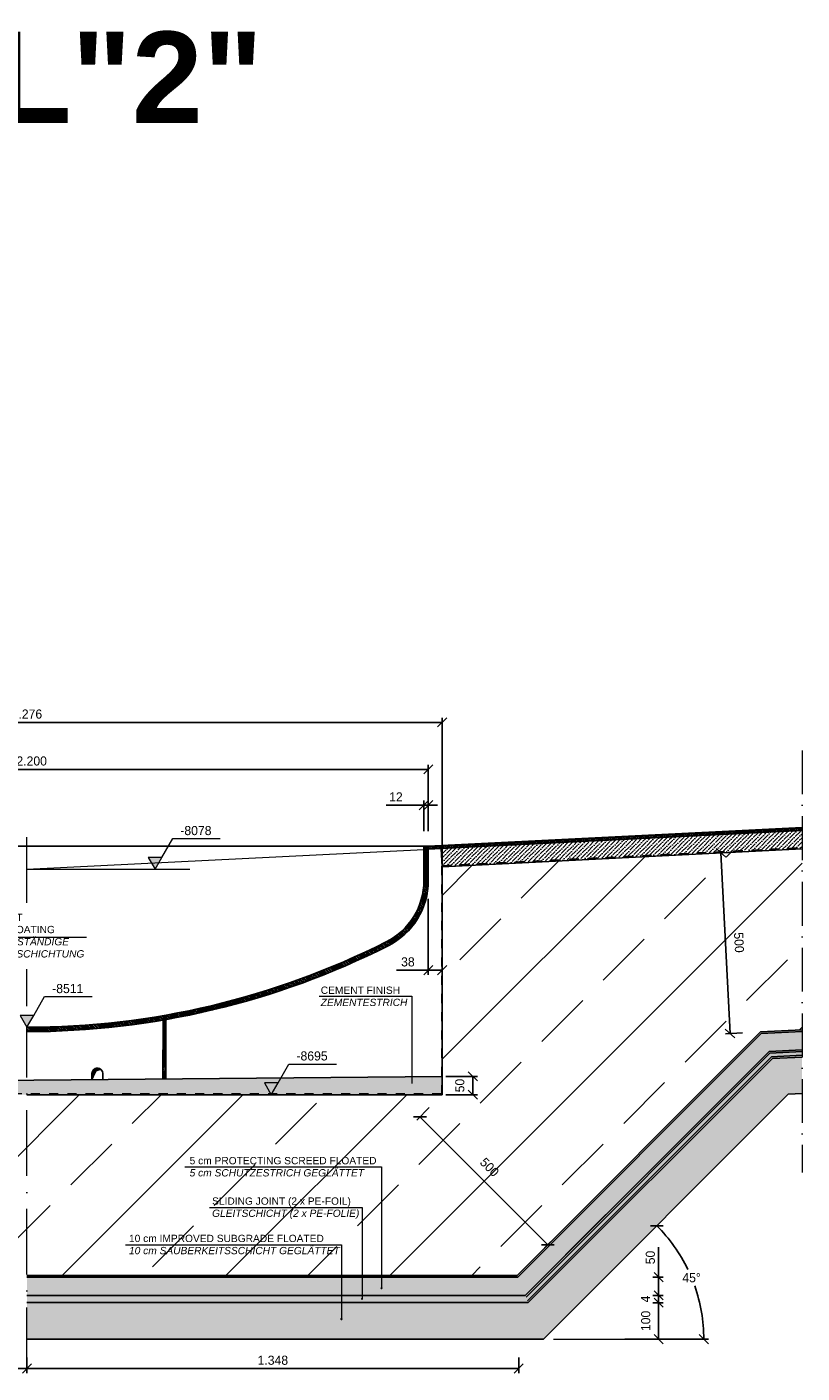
# Model space of a CAD drawing. Header units: millimetres. Extents: x 58700 to 76644, y 972 to 11123.
# Tile 276 of 285: x 67808 to 69933, y 1024 to 4713. Entities that reach past the tile are written whole.
import ezdxf

# ---------------------------------------------------------------- set-up
doc = ezdxf.new("R2010")
doc.units = ezdxf.units.MM
doc.linetypes.add('ACAD_ISO10W100', pattern=[18, 12, -3, 0, -3])
doc.linetypes.add('JIS_02_1.0', pattern=[2, 1, -1])
doc.layers.add('Bemaßung', color=7, linetype='Continuous', lineweight=13)
doc.layers.add('Beschriftung', color=7, linetype='Continuous', lineweight=15)
doc.styles.add('LBB3.5M1000', font='isocp.shx', dxfattribs={"height": 3.5})
doc.dimstyles.new('DIN', dxfattribs={"dimtxt": 2.5, "dimasz": 2.5, "dimexe": 1.25, "dimexo": 0.625, "dimtad": 1, "dimtih": 1, "dimdec": 4, "dimdsep": 46, "dimlunit": 6, "dimtxsty": 'Standard', "dimcen": 2.5, "dimadec": 0, "dimazin": 0, "dimtfac": 1, "dimtdec": 4, "dimtmove": 0, "dimatfit": 3, "dimfxl": 0, "dimtvp": 1, "dimtolj": 1, "dimtzin": 0, "dimarcsym": 0})

# ---------------------------------------------------------------- blocks, each defined once
blk = doc.blocks.new('_Oblique')
at = {"color": 0, "linetype": 'ByBlock', "lineweight": -2}
blk.add_line((-0.5, -0.5), (0.5, 0.5), dxfattribs=at)
blk = doc.blocks.new('*D6')
at = {"layer": 'Bemaßung', "color": 0, "lineweight": -2, "transparency": 16777216}
for p, q in [((68896.4, 2509.9), (68896.4, 2593.3)), ((68908.4, 2509.9), (68908.4, 2593.3)), ((68896.4, 2580.8), (68793.1, 2580.8)), ((68908.4, 2580.8), (68896.4, 2580.8)), ((68908.4, 2580.8), (68933.4, 2580.8))]:
    blk.add_line(p, q, dxfattribs=at)
at = {"layer": 'DEFPOINTS', "color": 0, "transparency": 16777216}
for p in [(68896.4, 2580.8), (68896.4, 2459.9), (68908.4, 2459.9)]:
    blk.add_point(p, dxfattribs=at)
at = {"layer": 'Bemaßung', "color": 0, "lineweight": -2, "transparency": 16777216, "xscale": 25, "yscale": 25, "zscale": 25}
blk.add_blockref('_Oblique', (68896.4, 2580.8), dxfattribs=at)
at = {"layer": 'Bemaßung', "color": 0, "lineweight": -2, "transparency": 16777216, "xscale": 25, "yscale": 25, "zscale": 25, "rotation": 180}
blk.add_blockref('_Oblique', (68908.4, 2580.8), dxfattribs=at)
at = {"layer": 'Bemaßung', "color": 0, "transparency": 16777216, "insert": (68819.7, 2603.3), "char_height": 25, "attachment_point": 5}
blk.add_mtext('\\A1;12', dxfattribs=at)
blk = doc.blocks.new('*D8')
at = {"layer": 'Bemaßung', "color": 0, "lineweight": -2, "transparency": 16777216}
for p, q in [((66670.4, 2461.7), (66670.4, 2820.2)), ((66670.4, 2807.7), (68946.4, 2807.7)), ((68946.4, 2461.7), (68946.4, 2820.2))]:
    blk.add_line(p, q, dxfattribs=at)
at = {"layer": 'DEFPOINTS', "color": 0, "transparency": 16777216}
for p in [(68946.4, 2807.7), (66670.4, 2411.7), (68946.4, 2411.7)]:
    blk.add_point(p, dxfattribs=at)
at = {"layer": 'Bemaßung', "color": 0, "lineweight": -2, "transparency": 16777216, "xscale": 25, "yscale": 25, "zscale": 25, "rotation": 180}
blk.add_blockref('_Oblique', (66670.4, 2807.7), dxfattribs=at)
at = {"layer": 'Bemaßung', "color": 0, "lineweight": -2, "transparency": 16777216, "xscale": 25, "yscale": 25, "zscale": 25}
blk.add_blockref('_Oblique', (68946.4, 2807.7), dxfattribs=at)
at = {"layer": 'Bemaßung', "color": 0, "transparency": 16777216, "insert": (67808.4, 2830.2), "char_height": 25, "attachment_point": 5}
blk.add_mtext('\\A1;2.276', dxfattribs=at)
blk = doc.blocks.new('*D11')
at = {"layer": 'Bemaßung', "color": 0, "lineweight": -2, "transparency": 16777216}
for p, q in [((68956.4, 1837.3), (69043.2, 1837.3)), ((69030.7, 1787.3), (69030.7, 1837.3)), ((68956.4, 1787.3), (69043.2, 1787.3))]:
    blk.add_line(p, q, dxfattribs=at)
at = {"layer": 'DEFPOINTS', "color": 0, "transparency": 16777216}
for p in [(68946.4, 1837.3), (69030.7, 1837.3), (68946.4, 1787.3)]:
    blk.add_point(p, dxfattribs=at)
at = {"layer": 'Bemaßung', "color": 0, "lineweight": -2, "transparency": 16777216, "xscale": 25, "yscale": 25, "zscale": 25}
for p, rotation in [((69030.7, 1837.3), 90), ((69030.7, 1787.3), 270)]:
    blk.add_blockref('_Oblique', p, dxfattribs=dict(at, rotation=rotation))
at = {"layer": 'Bemaßung', "color": 0, "transparency": 16777216, "insert": (68995, 1812.3), "char_height": 25, "attachment_point": 5, "rotation": 90}
blk.add_mtext('\\A1;50', dxfattribs=at)
blk = doc.blocks.new('*D74')
at = {"layer": 'Bemaßung', "color": 0, "lineweight": -2, "transparency": 16777216}
for p, q in [((68911.1, 1752), (68876.9, 1717.8)), ((68885.7, 1726.6), (69236.1, 1376.2)), ((69261.5, 1401.5), (69227.3, 1367.4))]:
    blk.add_line(p, q, dxfattribs=at)
at = {"layer": 'DEFPOINTS', "color": 0, "transparency": 16777216}
for p in [(68946.4, 1787.3), (69296.8, 1436.9), (69236.1, 1376.2)]:
    blk.add_point(p, dxfattribs=at)
at = {"layer": 'Bemaßung', "color": 0, "lineweight": -2, "transparency": 16777216, "xscale": 25, "yscale": 25, "zscale": 25}
for p, rotation in [((68885.7, 1726.6), 135.0000000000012), ((69236.1, 1376.2), 315.0000000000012)]:
    blk.add_blockref('_Oblique', p, dxfattribs=dict(at, rotation=rotation))
at = {"layer": 'Bemaßung', "color": 0, "transparency": 16777216, "insert": (69076.3, 1588.6), "char_height": 25, "attachment_point": 5, "rotation": 315}
blk.add_mtext('\\A1;500', dxfattribs=at)
blk = doc.blocks.new('*D75')
at = {"layer": 'Bemaßung', "color": 0, "lineweight": -2, "transparency": 16777216}
for p, q in [((69444.3, 1337.7), (69543.6, 1437)), ((69446.8, 1117.3), (69676, 1117.3))]:
    blk.add_line(p, q, dxfattribs=at)
for start, end in [(25.7134, 45), (0, 19.3596)]:
    blk.add_arc((69223.9, 1117.3), 439.6, start, end, dxfattribs=at)
at = {"layer": 'DEFPOINTS', "color": 0, "transparency": 16777216}
for p in [(69444.3, 1337.7), (69648.5, 1231.1), (69223.9, 1117.3), (69223.9, 1117.3), (69446.8, 1117.3)]:
    blk.add_point(p, dxfattribs=at)
at = {"layer": 'Bemaßung', "color": 0, "lineweight": -2, "transparency": 16777216, "xscale": 25, "yscale": 25, "zscale": 25}
for p, rotation in [((69534.8, 1428.1), 135.0000000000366), ((69663.5, 1117.3), 270.000000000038)]:
    blk.add_blockref('_Oblique', p, dxfattribs=dict(at, rotation=rotation))
at = {"layer": 'Bemaßung', "color": 0, "transparency": 16777216, "insert": (69630, 1285.5), "char_height": 25, "attachment_point": 5}
blk.add_mtext('\\A1;45°', dxfattribs=at)
blk = doc.blocks.new('*D79')
at = {"layer": 'Bemaßung', "color": 0, "lineweight": -2, "transparency": 16777216}
for p, q in [((69539.6, 1287.3), (69539.6, 1369.8)), ((69523.5, 1287.3), (69552.1, 1287.3)), ((69539.6, 1237.3), (69539.6, 1287.3)), ((69523.5, 1237.3), (69552.1, 1237.3))]:
    blk.add_line(p, q, dxfattribs=at)
at = {"layer": 'DEFPOINTS', "color": 0, "transparency": 16777216}
for p in [(69153.5, 1287.3), (69153.5, 1237.3), (69539.6, 1237.3)]:
    blk.add_point(p, dxfattribs=at)
at = {"layer": 'Bemaßung', "color": 0, "lineweight": -2, "transparency": 16777216, "xscale": 25, "yscale": 25, "zscale": 25}
for p, rotation in [((69539.6, 1287.3), 90), ((69539.6, 1237.3), 270)]:
    blk.add_blockref('_Oblique', p, dxfattribs=dict(at, rotation=rotation))
at = {"layer": 'Bemaßung', "color": 0, "transparency": 16777216, "insert": (69517.1, 1341.1), "char_height": 25, "attachment_point": 5, "rotation": 90}
blk.add_mtext('\\A1;50', dxfattribs=at)
blk = doc.blocks.new('*D76')
at = {"layer": 'Bemaßung', "color": 0, "lineweight": -2, "transparency": 16777216}
for p, q in [((69523.5, 1217.3), (69552.1, 1217.3)), ((69539.6, 1217.3), (69539.6, 1117.3)), ((69523.5, 1117.3), (69552.1, 1117.3))]:
    blk.add_line(p, q, dxfattribs=at)
at = {"layer": 'DEFPOINTS', "color": 0, "transparency": 16777216}
for p in [(69153.5, 1217.3), (69153.5, 1117.3), (69539.6, 1117.3)]:
    blk.add_point(p, dxfattribs=at)
at = {"layer": 'Bemaßung', "color": 0, "lineweight": -2, "transparency": 16777216, "xscale": 25, "yscale": 25, "zscale": 25}
for p, rotation in [((69539.6, 1217.3), 90), ((69539.6, 1117.3), 270)]:
    blk.add_blockref('_Oblique', p, dxfattribs=dict(at, rotation=rotation))
at = {"layer": 'Bemaßung', "color": 0, "transparency": 16777216, "insert": (69504.4, 1167.3), "char_height": 25, "attachment_point": 5, "rotation": 90}
blk.add_mtext('\\A1;100', dxfattribs=at)
blk = doc.blocks.new('*D77')
at = {"layer": 'Bemaßung', "color": 0, "lineweight": -2, "transparency": 16777216}
for p, q in [((69523.5, 1237.3), (69552.1, 1237.3)), ((69539.6, 1237.3), (69539.6, 1217.3)), ((69523.5, 1217.3), (69552.1, 1217.3))]:
    blk.add_line(p, q, dxfattribs=at)
at = {"layer": 'DEFPOINTS', "color": 0, "transparency": 16777216}
for p in [(69153.5, 1237.3), (69153.5, 1217.3), (69539.6, 1217.3)]:
    blk.add_point(p, dxfattribs=at)
at = {"layer": 'Bemaßung', "color": 0, "lineweight": -2, "transparency": 16777216, "xscale": 25, "yscale": 25, "zscale": 25}
for p, rotation in [((69539.6, 1237.3), 90), ((69539.6, 1217.3), 270)]:
    blk.add_blockref('_Oblique', p, dxfattribs=dict(at, rotation=rotation))
at = {"layer": 'Bemaßung', "color": 0, "transparency": 16777216, "insert": (69503.5, 1227.3), "char_height": 25, "attachment_point": 5, "rotation": 90}
blk.add_mtext('\\A1;4', dxfattribs=at)
blk = doc.blocks.new('*D80')
at = {"layer": 'Bemaßung', "color": 0, "lineweight": -2, "transparency": 16777216}
for p, q in [((69744.4, 2451.6), (69698.2, 2449.3)), ((69735.4, 1955), (69710.6, 2450)), ((69769.2, 1956.7), (69722.9, 1954.4))]:
    blk.add_line(p, q, dxfattribs=at)
at = {"layer": 'DEFPOINTS', "color": 0, "transparency": 16777216}
for p in [(69710.6, 2450), (69794.4, 2454.1), (69819.1, 1959.2)]:
    blk.add_point(p, dxfattribs=at)
at = {"layer": 'Bemaßung', "color": 0, "lineweight": -2, "transparency": 16777216, "xscale": 25, "yscale": 25, "zscale": 25}
for p, rotation in [((69710.6, 2450), 92.86240522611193), ((69735.4, 1955), 272.8624052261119)]:
    blk.add_blockref('_Oblique', p, dxfattribs=dict(at, rotation=rotation))
at = {"layer": 'Bemaßung', "color": 0, "transparency": 16777216, "insert": (69760, 2204.3), "char_height": 25, "attachment_point": 5, "rotation": 272.8624}
blk.add_mtext('\\A1;500', dxfattribs=at)
blk = doc.blocks.new('*D78')
at = {"layer": 'Bemaßung', "color": 0, "lineweight": -2, "transparency": 16777216}
for p, q in [((67808.4, 1067.3), (67808.4, 1024.4)), ((67808.4, 1036.9), (69156.4, 1036.9)), ((69156.4, 1067.3), (69156.4, 1024.4))]:
    blk.add_line(p, q, dxfattribs=at)
at = {"layer": 'DEFPOINTS', "color": 0, "transparency": 16777216}
for p in [(67808.4, 1117.3), (69156.4, 1117.3), (69156.4, 1036.9)]:
    blk.add_point(p, dxfattribs=at)
at = {"layer": 'Bemaßung', "color": 0, "lineweight": -2, "transparency": 16777216, "xscale": 25, "yscale": 25, "zscale": 25, "rotation": 180}
blk.add_blockref('_Oblique', (67808.4, 1036.9), dxfattribs=at)
at = {"layer": 'Bemaßung', "color": 0, "lineweight": -2, "transparency": 16777216, "xscale": 25, "yscale": 25, "zscale": 25}
blk.add_blockref('_Oblique', (69156.4, 1036.9), dxfattribs=at)
at = {"layer": 'Bemaßung', "color": 0, "transparency": 16777216, "insert": (68482.4, 1059.4), "char_height": 25, "attachment_point": 5}
blk.add_mtext('\\A1;1.348', dxfattribs=at)
blk = doc.blocks.new('*D81')
at = {"layer": 'Bemaßung', "color": 0, "lineweight": -2, "transparency": 16777216}
for p, q in [((68946.4, 2364.2), (68946.4, 2116.1)), ((68908.4, 2323.9), (68908.4, 2116.1)), ((68908.4, 2128.6), (68821.7, 2128.6)), ((68946.4, 2128.6), (68908.4, 2128.6))]:
    blk.add_line(p, q, dxfattribs=at)
at = {"layer": 'DEFPOINTS', "color": 0, "transparency": 16777216}
for p in [(68946.4, 2414.2), (68908.4, 2373.9), (68908.4, 2128.6)]:
    blk.add_point(p, dxfattribs=at)
at = {"layer": 'Bemaßung', "color": 0, "lineweight": -2, "transparency": 16777216, "xscale": 25, "yscale": 25, "zscale": 25, "rotation": 180}
blk.add_blockref('_Oblique', (68908.4, 2128.6), dxfattribs=at)
at = {"layer": 'Bemaßung', "color": 0, "lineweight": -2, "transparency": 16777216, "xscale": 25, "yscale": 25, "zscale": 25}
blk.add_blockref('_Oblique', (68946.4, 2128.6), dxfattribs=at)
at = {"layer": 'Bemaßung', "color": 0, "transparency": 16777216, "insert": (68852.6, 2151.1), "char_height": 25, "attachment_point": 5}
blk.add_mtext('\\A1;38', dxfattribs=at)
blk = doc.blocks.new('*D105')
at = {"layer": 'Bemaßung', "color": 0, "lineweight": -2, "transparency": 16777216}
for p, q in [((66708.4, 2517.9), (66708.4, 2691.4)), ((66708.4, 2678.9), (68908.4, 2678.9)), ((68908.4, 2517.9), (68908.4, 2691.4))]:
    blk.add_line(p, q, dxfattribs=at)
at = {"layer": 'DEFPOINTS', "color": 0, "transparency": 16777216}
for p in [(68908.4, 2678.9), (66708.4, 2467.9), (68908.4, 2467.9)]:
    blk.add_point(p, dxfattribs=at)
at = {"layer": 'Bemaßung', "color": 0, "lineweight": -2, "transparency": 16777216, "xscale": 25, "yscale": 25, "zscale": 25, "rotation": 180}
blk.add_blockref('_Oblique', (66708.4, 2678.9), dxfattribs=at)
at = {"layer": 'Bemaßung', "color": 0, "lineweight": -2, "transparency": 16777216, "xscale": 25, "yscale": 25, "zscale": 25}
blk.add_blockref('_Oblique', (68908.4, 2678.9), dxfattribs=at)
at = {"layer": 'Bemaßung', "color": 0, "transparency": 16777216, "insert": (67808.4, 2701.4), "char_height": 25, "attachment_point": 5}
blk.add_mtext('\\A1;%%c2.200', dxfattribs=at)
blk = doc.blocks.new('*D113')
at = {"layer": 'Bemaßung', "color": 0, "lineweight": -2, "transparency": 16777216}
for p, q in [((66460.4, 1067.3), (66460.4, 1024.4)), ((67808.4, 1036.9), (66460.4, 1036.9)), ((67808.4, 1067.3), (67808.4, 1024.4))]:
    blk.add_line(p, q, dxfattribs=at)
at = {"layer": 'DEFPOINTS', "color": 0, "transparency": 16777216}
for p in [(66460.4, 1117.3), (67808.4, 1117.3), (66460.4, 1036.9)]:
    blk.add_point(p, dxfattribs=at)
at = {"layer": 'Bemaßung', "color": 0, "lineweight": -2, "transparency": 16777216, "xscale": 25, "yscale": 25, "zscale": 25, "rotation": 180}
blk.add_blockref('_Oblique', (66460.4, 1036.9), dxfattribs=at)
at = {"layer": 'Bemaßung', "color": 0, "lineweight": -2, "transparency": 16777216, "xscale": 25, "yscale": 25, "zscale": 25}
blk.add_blockref('_Oblique', (67808.4, 1036.9), dxfattribs=at)
at = {"layer": 'Bemaßung', "color": 0, "transparency": 16777216, "insert": (67134.4, 1059.4), "char_height": 25, "attachment_point": 5}
blk.add_mtext('\\A1;1.348', dxfattribs=at)

msp = doc.modelspace()

# ---------------------------------------------------------------- hatches: boundary and pattern name
at = {"lineweight": 13}
h = msp.add_hatch(dxfattribs=at)
h.set_pattern_fill('ANSI33', color=256, scale=50, style=0)
h.set_pattern_definition([(45, (68040.57, 1876.4), (-224.506, 224.506), []), (45, (68265.07, 1876.4), (-224.506, 224.506), [158.75, -79.375])])
h.paths.add_polyline_path([(68946.40895, 1787.32188), (67808.40895, 1787.32188), (67808.40895, 1291.75388), (69151.67994, 1291.75388), (69819.11366, 1959.18761), (69932.9074, 1964.87729), (69932.9074, 2461.06437), (68946.40895, 2411.73944)])
h.paths.add_polyline_path([(67808.40895, 1787.32188), (66670.40895, 1787.32188), (66670.40895, 1817.32188), (66148.22282, 1807.2489), (66148.22282, 1511.62592), (66243.42939, 1513.46245), (66465.13796, 1291.75388), (67808.40895, 1291.75388)])
h.paths.add_polyline_path([(66670.40895, 2411.73944), (66148.22282, 2437.84875), (66148.22282, 1921.57017), (66670.40895, 1931.64314)])
h.paths.add_polyline_path([(69013.73158, 1787.32188), (69013.73158, 1837.32188), (68976.23158, 1837.32188), (68976.23158, 1787.32188)], flags=24)
h.paths.add_polyline_path([(69037.9896, 1600.36919), (69088.07633, 1550.28246), (69114.59283, 1576.79896), (69064.5061, 1626.88569)], flags=24)
h.paths.add_polyline_path([(69739.45687, 2238.75921), (69742.99412, 2168.01426), (69780.44733, 2169.88692), (69776.91009, 2240.63187)], flags=24)
h.paths.add_polyline_path([(68308.22703, 1440.75538), (68721.85595, 1440.75538), (68721.85595, 1515.64397), (68308.22703, 1515.64397)], flags=24)
h.paths.add_polyline_path([(68247.37042, 1547.9474), (68770.44, 1547.9474), (68770.44, 1626.51948), (68247.37042, 1626.51948)], flags=24)
h.paths.add_polyline_path([(68079.02462, 1334.79866), (68669.18833, 1334.79866), (68669.18833, 1413.37074), (68079.02462, 1413.37074)], flags=24)
h.paths.add_polyline_path([(66360.55762, 1698.27356), (66361.92374, 1627.45341), (66399.41676, 1628.17665), (66398.05064, 1698.9968)], flags=24)
h.paths.add_polyline_path([(66528.74157, 1550.28246), (66578.8283, 1600.36919), (66552.3118, 1626.88569), (66502.22506, 1576.79896)], flags=24)
h.paths.add_polyline_path([(67701.31364, 1504.12121), (67701.31364, 1574.95455), (67663.81364, 1574.95455), (67663.81364, 1504.12121)], flags=24)
h.paths.add_polyline_path([(66796.32867, 1708.57188), (66796.32867, 1758.57188), (66758.82867, 1758.57188), (66758.82867, 1708.57188)], flags=24)
h.paths.add_polyline_path([(66841.36123, 1653.31836), (67543.80325, 1653.31836), (67543.80325, 1728.20694), (66841.36123, 1728.20694)], flags=24)
h.paths.add_polyline_path([(66724.70075, 1540.60755), (67494.68711, 1540.60755), (67494.68711, 1615.49614), (66724.70075, 1615.49614)], flags=24)
h.paths.add_polyline_path([(66617.22608, 1439.19873), (67423.26974, 1439.19873), (67423.26974, 1514.08731), (66617.22608, 1514.08731)], flags=24)
h.paths.add_polyline_path([(66171.88782, 1949.25595), (66528.13612, 1949.25595), (66528.13612, 2159.23776), (66171.88782, 2159.23776)], flags=24)
h = msp.add_hatch(color=256)
h.dxf.hatch_style = 1
h.paths.add_polyline_path([(67808.40895, 1971.9119), (67827.26893, 2004.57834), (67789.54897, 2004.57834)])
h.paths.add_polyline_path([(68159.62052, 2404.9019), (68178.4805, 2437.56834), (68140.76054, 2437.56834)])
h.paths.add_polyline_path([(68477.96961, 1787.32188), (68496.82959, 1819.98832), (68459.10964, 1819.98832)])
at = {"lineweight": 9}
h = msp.add_hatch(dxfattribs=at)
h.set_pattern_fill('ANSI31', color=256, angle=90)
h.set_pattern_definition([(135, (-3277.3528, 0), (-2.24506403, -2.24506403), [])])
h.paths.add_polyline_path([(68798.40895, 2195.24908, 0.2832368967), (68908.40895, 2373.85479), (68908.40895, 2467.9119), (68896.40895, 2467.3119), (68896.40895, 2373.85479, -0.2832368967), (68793.00895, 2205.96542, -0.1172238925), (67808.40895, 1971.9119), (67808.40895, 1959.9119, 0.1172238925)])
h = msp.add_hatch()
h.set_pattern_fill('ANSI31', color=256)
edge = h.paths.add_edge_path()
edge.add_arc((67808.40895, 4159.9119), 2200, 279.76139188, 279.9728685)
edge.add_line((68189.40895, 1993.15418), (68189.35011, 1830.66934))
edge.add_line((68189.35011, 1830.66934), (68181.35073, 1830.59905))
edge.add_line((68181.35073, 1830.59905), (68181.40895, 1991.76269))
h = msp.add_hatch(color=254)
h.dxf.hatch_style = 1
h.paths.add_polyline_path([(67808.40895, 1291.75388), (67808.40895, 1287.32188), (69153.51573, 1287.32188), (69821.04025, 1954.8464), (69932.9074, 1960.43976), (69932.9074, 1964.87729), (69819.11366, 1959.18761), (69151.67994, 1291.75388)])
at = {"lineweight": 13}
h = msp.add_hatch(dxfattribs=at)
h.set_pattern_fill('BETON_UNBEWEHRT', color=256, scale=50, angle=90, pattern_type=2)
h.set_pattern_definition([(135, (776, 8.839), (-8.8388348, -8.8388348), [6.25, -3.125])])
h.paths.add_polyline_path([(67808.40895, 1287.32188), (67808.40895, 1237.32188), (69174.22641, 1237.32188), (69842.77521, 1905.87069), (69932.9074, 1910.3773), (69932.9074, 1960.43976), (69821.04025, 1954.8464), (69153.51573, 1287.32188)])
h = msp.add_hatch(color=254)
h.dxf.hatch_style = 1
h.paths.add_polyline_path([(67808.40895, 1237.32188), (67808.40895, 1232.32188), (69176.29748, 1232.32188), (69844.94871, 1900.97312), (69932.9074, 1905.37105), (69932.9074, 1910.3773), (69842.77521, 1905.87069), (69174.22641, 1237.32188)])
h = msp.add_hatch(color=250)
h.dxf.hatch_style = 1
h.paths.add_polyline_path([(67808.40895, 1232.32188), (67808.40895, 1222.32188), (69180.43961, 1222.32188), (69849.2957, 1891.17797), (69932.9074, 1895.35856), (69932.9074, 1905.37105), (69844.94871, 1900.97312), (69176.29748, 1232.32188)])
h = msp.add_hatch(color=254)
h.dxf.hatch_style = 1
h.paths.add_polyline_path([(67808.40895, 1222.32188), (67808.40895, 1217.32188), (69182.51068, 1217.32188), (69851.4692, 1886.2804), (69932.9074, 1890.35231), (69932.9074, 1895.35856), (69849.2957, 1891.17797), (69180.43961, 1222.32188)])
h = msp.add_hatch(dxfattribs=at)
h.set_pattern_fill('BETON_UNBEWEHRT', color=256, scale=70, pattern_type=2)
h.set_pattern_definition([(45, (788.374, 0), (-12.3743687, 12.3743687), [8.75, -4.375])])
h.paths.add_polyline_path([(67808.40895, 1217.32188), (67808.40895, 1117.32188), (69223.93204, 1117.32188), (69894.93913, 1788.32898), (69932.9074, 1790.22739), (69932.9074, 1890.35231), (69851.4692, 1886.2804), (69182.51068, 1217.32188)])
h = msp.add_hatch(color=256)
h.dxf.hatch_style = 1
h.paths.add_polyline_path([(68010.66544, 1855.97212), (68011.03914, 1856.42433, 0.6301564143), (67986.48298, 1845.04409), (67986.48298, 1828.88668), (67993.47792, 1845.07189, -0.3080631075)])
h = msp.add_hatch(dxfattribs=at)
h.set_pattern_fill('ANSI36', color=256, scale=2.5, angle=90)
h.paths.add_polyline_path([(66670.40895, 1817.32188), (66670.40895, 1787.32188), (68946.40895, 1787.32188), (68946.40895, 1837.32188)])
h = msp.add_hatch(color=0)
edge = h.paths.add_edge_path()
edge.add_arc((68780.57913, 1257.06724), 1.21198, 0, 360)
h = msp.add_hatch(color=0)
edge = h.paths.add_edge_path()
edge.add_arc((68726.80751, 1227.82757), 1.21198, 0, 360)
h = msp.add_hatch(color=0)
edge = h.paths.add_edge_path()
edge.add_arc((68670.36305, 1172.22976), 1.21198, 0, 360)
at = {"layer": 'Bemaßung'}
h = msp.add_hatch(dxfattribs=at)
h.set_pattern_fill('ANSI31', color=256, angle=90)
h.set_pattern_definition([(229.57392, (68783.4995, 9124.7358), (2.4169473, -2.058881), [])])
h.paths.add_polyline_path([(69932.9074, 2511.12683), (69932.9074, 2519.13682), (68908.40895, 2467.9119), (68908.40895, 2459.9019)])
h = msp.add_hatch(dxfattribs=at)
h.set_pattern_fill('ANSI36', color=256, scale=2.5)
h.paths.add_polyline_path([(68946.40895, 2413.54943), (68946.40895, 2461.8019), (69932.9074, 2511.12683), (69932.9074, 2462.87435)])

# ---------------------------------------------------------------- linework, layer by layer
at = {"linetype": 'ACAD_ISO10W100', "lineweight": 18, "ltscale": 10}
msp.add_line((69932.9074, 2730.46964), (69932.9074, 1573.66444), dxfattribs=at)
at = {"linetype": 'ACAD_ISO10W100', "lineweight": 18, "ltscale": 15}
for p, q in [((67808.40895, 2313.39835), (67808.40895, 2519.23781)), ((67808.40895, 2030.11371), (67808.40895, 2131.65303)), ((67808.40895, 1024.35188), (67808.40895, 1971.9119))]:
    msp.add_line(p, q, dxfattribs=at)
for p, q in [((68908.40895, 2467.9119), (69932.9074, 2519.13682)), ((68908.40895, 2459.9019), (69932.9074, 2511.12683)), ((67808.40895, 2467.9119), (66720.40895, 2467.9119)), ((68896.40895, 2467.9119), (67808.40895, 2467.9119)), ((68896.40895, 2373.85479), (68896.40895, 2467.9119)), ((68896.40895, 2467.9119), (68908.40895, 2467.9119)), ((68908.40895, 2373.85479), (68908.40895, 2467.9119)), ((68946.40895, 2411.73944), (68943.91207, 2461.67706)), ((68946.40895, 2411.73944), (68946.40895, 2461.73944)), ((68946.40895, 2411.73944), (69932.9074, 2461.06437)), ((68946.40895, 2411.73944), (68946.40895, 2414.23944)), ((68946.40895, 2411.73944), (68946.40895, 1787.32188)), ((68189.35011, 1830.66934), (68189.40895, 1993.15418)), ((68181.35073, 1830.59905), (68181.40895, 1991.76269)), ((69819.11366, 1959.18761), (69151.67994, 1291.75388)), ((69819.11366, 1959.18761), (69932.9074, 1964.87729)), ((69821.04025, 1954.8464), (69932.9074, 1960.43976)), ((69821.04025, 1954.8464), (69153.51573, 1287.32188)), ((69842.77521, 1905.87069), (69174.22641, 1237.32188)), ((69844.94871, 1900.97312), (69176.29748, 1232.32188)), ((69849.2957, 1891.17797), (69180.43961, 1222.32188)), ((69851.4692, 1886.2804), (69182.51068, 1217.32188)), ((69842.77521, 1905.87069), (69932.9074, 1910.3773)), ((69844.94871, 1900.97312), (69932.9074, 1905.37105)), ((69849.2957, 1891.17797), (69932.9074, 1895.35856)), ((69851.4692, 1886.2804), (69932.9074, 1890.35231)), ((68946.40895, 1837.32188), (66670.40895, 1817.32188)), ((68946.40895, 1787.32188), (67808.40895, 1787.32188)), ((69894.93913, 1788.32898), (69223.93204, 1117.32188)), ((69894.93913, 1788.32898), (69932.9074, 1790.22739)), ((69395.49835, 1458.59383), (69174.22641, 1237.32188)), ((69151.67994, 1291.75388), (67808.40895, 1291.75388)), ((69153.51573, 1287.32188), (67808.40895, 1287.32188)), ((69174.22641, 1237.32188), (67808.40895, 1237.32188)), ((69182.51068, 1217.32188), (67808.40895, 1217.32188)), ((69223.93204, 1117.32188), (67808.40895, 1117.32188))]:
    msp.add_line(p, q)
at = {"color": 254, "lineweight": 5}
msp.add_line((67808.40895, 2404.9019), (68896.40895, 2459.3019), dxfattribs=at)
at = {"linetype": 'JIS_02_1.0', "lineweight": 20, "ltscale": 25}
for p, q in [((68944.217, 2413.43983), (69932.9074, 2462.87435)), ((68946.2092, 2415.73445), (69932.70765, 2465.05938)), ((68944.217, 2413.43983), (68944.217, 1789.42188)), ((68944.217, 1789.42188), (66672.6009, 1789.42188))]:
    msp.add_line(p, q, dxfattribs=at)
at = {"color": 0, "lineweight": 9}
for p, q in [((68863.04626, 2057.39291, -475.00001), (68863.04626, 1817.71995, -475.00001)), ((68780.57913, 1589.13814, -475.00001), (68780.57913, 1257.06724, -475.00001)), ((68726.80751, 1477.7214), (68726.80751, 1227.82757)), ((68670.36305, 1375.96194), (68670.36305, 1172.22976))]:
    msp.add_line(p, q, dxfattribs=at)
for points in [[(67531.93751, 2218.53326), (67971.56522, 2218.53326)], [(68309.15122, 1477.7214), (68726.80751, 1477.7214)], [(68078.52645, 1375.96194), (68670.36305, 1375.96194)]]:
    msp.add_lwpolyline(points, dxfattribs=at)
at = {"color": 0, "lineweight": 9, "elevation": -475.00001}
for points in [[(68609.40414, 2057.39291), (68863.04626, 2057.39291)], [(68241.06389, 1589.13814), (68780.57913, 1589.13814)]]:
    msp.add_lwpolyline(points, dxfattribs=at)
msp.add_lwpolyline([(67986.48298, 1828.88668), (67986.48298, 1828.88668), (67986.48298, 1845.04409, -0.9878469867), (68016.48317, 1845.04409), (68016.48317, 1829.1503)], format="xyb")
msp.add_lwpolyline([(67986.48298, 1828.88668), (67993.47792, 1845.07189, -0.3080631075), (68010.66544, 1855.97212), (68011.03914, 1856.42433, 0.6301564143), (67986.48298, 1845.04409), (67986.48298, 1828.88668)], format="xyb", close=True)
at = {"color": 0}
for centre in [(68780.57913, 1257.06724, -475.00001), (68726.80751, 1227.82757), (68670.36305, 1172.22976)]:
    msp.add_circle(centre, 1.21198, dxfattribs=at)
for centre, radius, start, end in [((68708.40895, 2373.85479), 188, 296.74368395, 0), ((68708.40895, 2373.85479), 200, 296.74368395, 0), ((67808.40895, 4159.9119), 2188, 270, 296.74368395), ((67808.40895, 4159.9119), 2200, 270, 296.74368395)]:
    msp.add_arc(centre, radius, start, end)
at = {"layer": 'Bemaßung'}
for p, q in [((68178.4805, 2437.56834), (68208.12987, 2488.92257)), ((68208.12987, 2488.92257), (68338.45438, 2488.92257)), ((67827.26893, 2004.57834), (67856.9183, 2055.93256)), ((67856.9183, 2055.93256), (67987.24281, 2055.93256)), ((68496.82959, 1819.98832), (68526.47897, 1871.34255)), ((68526.47897, 1871.34255), (68656.80347, 1871.34255)), ((68389.62294, 1787.32188), (68497.84863, 1787.32188)), ((69251.29356, 1117.32188), (69446.84833, 1117.32188))]:
    msp.add_line(p, q, dxfattribs=at)
at = {"layer": 'Bemaßung', "lineweight": 9}
msp.add_line((67808.40895, 2404.9019), (68255.0639, 2404.9019), dxfattribs=at)
at = {"layer": 'Bemaßung'}
for points in [[(68159.62052, 2404.9019), (68178.4805, 2437.56834), (68140.76054, 2437.56834)], [(67808.40895, 1971.9119), (67827.26893, 2004.57834), (67789.54897, 2004.57834)], [(68477.96961, 1787.32188), (68496.82959, 1819.98832), (68459.10964, 1819.98832)]]:
    msp.add_lwpolyline(points, close=True, dxfattribs=at)

# ---------------------------------------------------------------- texts
at = {"layer": 'Bemaßung', "char_height": 25, "attachment_point": 5}
for s, insert in [('\\A1;-8078', (68271.53452, 2510.93149)), ('\\A1;-8511', (67920.32295, 2077.94148)), ('\\A1;-8695', (68589.88361, 1893.35146))]:
    msp.add_mtext(s, dxfattribs=dict(at, insert=insert))
at = {"layer": 'Beschriftung', "insert": (66669.45001, 4700.5228), "char_height": 250, "width": 335.8461916, "attachment_point": 1, "style": 'LBB3.5M1000'}
msp.add_mtext('{\\fArial|b1|i0|c0|p34;DETAIL"2"}', dxfattribs=at)
at = {"layer": 'Beschriftung', "color": 0, "char_height": 20, "attachment_point": 1, "style": 'LBB3.5M1000'}
for s, insert, width in [('{\\fArial|b0|i0|c0|p34;FUEL RESISTANT EPOXY RESIN COATING\\P\\fArial|b0|i1|c0|p34;KRAFTSTOFFBESTÄNDIGE EPOXIDHARZBESCHICHTUNG}', (67560.66003, 2283.27776), 334.1602265), ('{\\fArial|b0|i0|c0|p34;CEMENT FINISH\\P\\fArial|b0|i1|c0|p34;ZEMENTESTRICH}', (68613.77843, 2083.62041, -475.00001), 245.8794674), ('\\pi29.689;{\\fArial|b0|i0|c0|p34;PROTECTIVE LAYER FLEECE \\P\\pi132.79;(WITEC PES 300 g/m²)\\P\\pi229.73;\\fArial|b0|i1|c0|p34;SCHUTZVLIES \\P\\pi134.06;(WITEC PES 300 g/m²)}', (64003.50546, 2034.6337, -475.00001), 420.3988125), ('{\\fArial|b0|i0|c0|p34;5 cm PROTECTING SCREED FLOATED\\P\\fArial|b0|i1|c0|p34;5 cm SCHUTZESTRICH GEGLÄTTET}', (68254.30767, 1616.58087, -475.00001), 536.589996), ('{\\fArial|b0|i0|c0|p34;SLIDING JOINT (2 x PE-FOIL)\\P\\fArial|b0|i1|c0|p34;GLEITSCHICHT (2 x PE-FOLIE)}', (68315.9419, 1505.70536), 454.7192582), ('{\\fArial|b0|i0|c0|p34;10 cm IMPROVED SUBGRADE FLOATED\\P\\fArial|b0|i1|c0|p34;10 cm SAUBERKEITSSCHICHT GEGLÄTTET}', (68088.15831, 1403.43213), 590.7690436)]:
    msp.add_mtext(s, dxfattribs=dict(at, insert=insert, width=width))

# ---------------------------------------------------------------- dimensions: what is measured, and where the dimension line sits
at = {"layer": 'Bemaßung'}
for base, p1, p2, text, picture, middle in [((68946.40895, 2807.66176), (66670.40895, 2411.73944), (68946.40895, 2411.73944), '2.276', '*D8', (67808.40895, 2830.16176)), ((68908.40895, 2678.88343), (66708.40895, 2467.9119), (68908.40895, 2467.9119), '%%c2.200', '*D105', (67808.40895, 2701.38343))]:
    dim = msp.add_linear_dim(base=base, p1=p1, p2=p2, text=text, dimstyle='DIN', override={"dimscale": 10, "dimexo": 5, "dimgap": 1, "dimblk1": 'Oblique', "dimblk2": 'Oblique', "dimsah": 1, "dimtmove": 2}, dxfattribs=at)
    dim.commit()
    dim.dimension.update_dxf_attribs({"geometry": picture, "text_midpoint": middle})
for base, p1, p2, override, picture, middle in [((68896.40895, 2580.80861), (68908.40895, 2459.9019), (68896.40895, 2459.9019), {"dimscale": 10, "dimexo": 5, "dimgap": 1, "dimblk1": 'Oblique', "dimblk2": 'Oblique', "dimsah": 1, "dimtmove": 0}, '*D6', (68819.74228, 2603.30861)), ((68908.40895, 2128.60084), (68946.40895, 2414.23944), (68908.40895, 2373.85479), {"dimscale": 10, "dimexo": 5, "dimgap": 1, "dimblk1": 'Oblique', "dimblk2": 'Oblique', "dimsah": 1}, '*D81', (68852.57562, 2151.10084)), ((69156.40895, 1036.85188), (67808.40895, 1117.32188), (69156.40895, 1117.32188), {"dimscale": 10, "dimexo": 5, "dimgap": 1, "dimblk1": 'Oblique', "dimblk2": 'Oblique', "dimsah": 1, "dimtmove": 2}, '*D78', (68482.40895, 1059.35188))]:
    dim = msp.add_linear_dim(base=base, p1=p1, p2=p2, dimstyle='DIN', override=override, dxfattribs=at)
    dim.commit()
    dim.dimension.update_dxf_attribs({"geometry": picture, "text_midpoint": middle})
for base, p1, p2, angle, text, override, picture, middle, dimtype in [((69710.6446, 2449.95123), (69819.11366, 1959.18761), (69794.36618, 2454.13731), 92.86240523, '500', {"dimscale": 10, "dimexo": 5, "dimgap": 1, "dimblk1": 'Oblique', "dimblk2": 'Oblique', "dimsah": 1, "dimtmove": 2}, '*D80', (69759.9521, 2204.32306), 161), ((69236.14043, 1376.21438), (68946.40895, 1787.32188), (69296.82844, 1436.90239), 315, '500', {"dimscale": 10, "dimexo": 5, "dimgap": 1, "dimblk1": 'Oblique', "dimblk2": 'Oblique', "dimsah": 1, "dimtmove": 2}, '*D74', (69076.29122, 1588.58408), 161), ((69539.57908, 1237.32188), (69153.51573, 1287.32188), (69153.51573, 1237.32188), 90, '50', {"dimscale": 10, "dimexo": 37, "dimgap": 1, "dimblk1": 'Oblique', "dimblk2": 'Oblique', "dimsah": 1}, '*D79', (69539.57908, 1341.07188), 160), ((69539.57908, 1217.32188), (69153.51573, 1237.32188), (69153.51573, 1217.32188), 90, '4', {"dimscale": 10, "dimexo": 37, "dimgap": 1, "dimblk1": 'Oblique', "dimblk2": 'Oblique', "dimsah": 1, "dimtmove": 2}, '*D77', (69503.48195, 1227.32188), 160)]:
    dim = msp.add_linear_dim(base=base, p1=p1, p2=p2, angle=angle, text=text, dimstyle='DIN', override=override, dxfattribs=at)
    dim.commit()
    dim.dimension.update_dxf_attribs({"geometry": picture, "text_midpoint": middle, "dimtype": dimtype})
for base, p1, p2, override, picture, middle in [((69030.7304, 1837.32188), (68946.40895, 1787.32188), (68946.40895, 1837.32188), {"dimscale": 10, "dimexo": 1, "dimgap": 1, "dimblk1": 'Oblique', "dimblk2": 'Oblique', "dimsah": 1, "dimtmove": 2}, '*D11', (68994.98158, 1812.32188)), ((69539.57908, 1117.32188), (69153.51573, 1217.32188), (69153.51573, 1117.32188), {"dimscale": 10, "dimexo": 37, "dimgap": 1, "dimblk1": 'Oblique', "dimblk2": 'Oblique', "dimsah": 1, "dimtmove": 2}, '*D76', (69504.40089, 1167.32188))]:
    dim = msp.add_linear_dim(base=base, p1=p1, p2=p2, angle=90, dimstyle='DIN', override=override, dxfattribs=at)
    dim.commit()
    dim.dimension.update_dxf_attribs({"geometry": picture, "text_midpoint": middle, "dimtype": 160})
dim = msp.add_angular_dim_2l(base=(69648.51914, 1231.08965), line1=((69223.93204, 1117.32188), (69446.84833, 1117.32188)), line2=((69444.33025, 1337.7201), (69223.93204, 1117.32188)), dimstyle='DIN', override={"dimscale": 10, "dimexo": 0, "dimgap": 1, "dimblk1": 'Oblique', "dimblk2": 'Oblique', "dimsah": 1, "dimtmove": 2}, dxfattribs=at)
dim.commit()
dim.dimension.update_dxf_attribs({"geometry": '*D75', "text_midpoint": (69630.03707, 1285.53609)})
dim = msp.add_linear_dim(base=(66460.40895, 1036.85188), p1=(67808.40895, 1117.32188), p2=(66460.40895, 1117.32188), angle=180, dimstyle='DIN', override={"dimscale": 10, "dimexo": 5, "dimgap": 1, "dimblk1": 'Oblique', "dimblk2": 'Oblique', "dimsah": 1, "dimtmove": 2}, dxfattribs=at)
dim.commit()
dim.dimension.update_dxf_attribs({"geometry": '*D113', "text_midpoint": (67134.40895, 1059.35188)})

doc.saveas('drawing.dxf')
